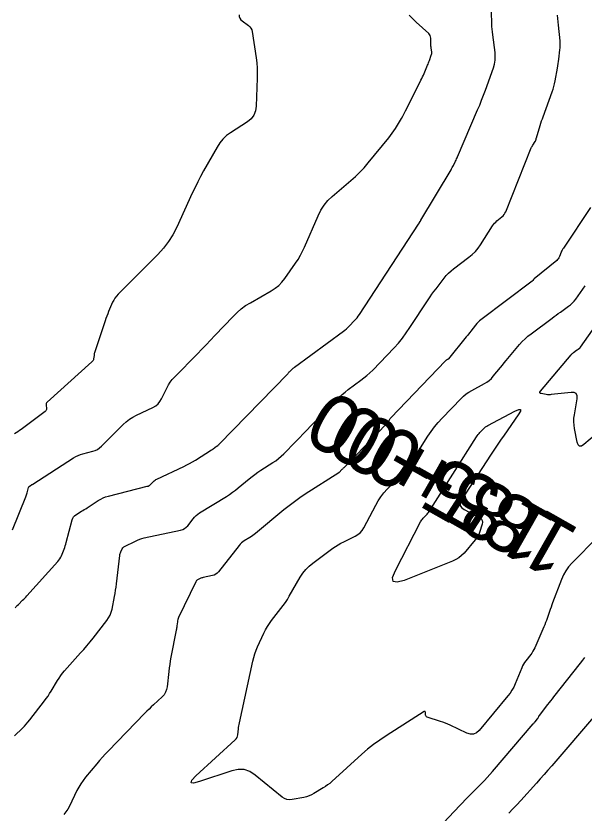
# Model space of a CAD drawing. Extents: x 658976 to 668726, y 639543 to 647196.
# Drawn here: x 662302.1 to 662379.8, y 643473.2 to 643582.3 of the extents above; entities that cross this region are included whole.
import ezdxf

# ---------------------------------------------------------------- set-up
doc = ezdxf.new("R2010")
doc.units = 0
for name, color, linetype in [('Ex_Major Contours', 7, 'Continuous'), ('Ex_Minor Contours', 7, 'Continuous'), ('R_Ramp 15 Degree_Min Ls', 7, 'Continuous'), ('R_Ramp 20 Degree Des Ls Annot', 7, 'Continuous'), ('R_Ramp 20 Degree Existing Ramp', 7, 'Continuous')]:
    doc.layers.add(name, color=color, linetype=linetype)

msp = doc.modelspace()

# ---------------------------------------------------------------- linework, layer by layer
at = {"layer": 'Ex_Major Contours'}
for points in [[(662301.87, 643483.79), (662302.96, 643484.85), (662303.23, 643485.12), (662303.48, 643485.4), (662303.73, 643485.69), (662303.97, 643485.98), (662305.98, 643488.58), (662306.23, 643488.91), (662306.47, 643489.25), (662306.69, 643489.59), (662306.91, 643489.94), (662307.76, 643491.36), (662307.97, 643491.71), (662308.21, 643492.05), (662308.46, 643492.37), (662308.73, 643492.68), (662310.93, 643495.15), (662311.37, 643495.64), (662311.79, 643496.14), (662312.21, 643496.65), (662312.62, 643497.16), (662314.51, 643499.58), (662314.75, 643499.94), (662314.96, 643500.31), (662315.11, 643500.71), (662315.22, 643501.13), (662315.55, 643502.86), (662315.63, 643503.29), (662315.7, 643503.73), (662315.77, 643504.16), (662315.82, 643504.6), (662316.28, 643508.5), (662316.3, 643508.62), (662316.32, 643508.74), (662316.36, 643508.85), (662316.41, 643508.96), (662316.62, 643509.4), (662316.68, 643509.51), (662316.75, 643509.59), (662316.84, 643509.67), (662316.94, 643509.73), (662318.43, 643510.46), (662318.72, 643510.59), (662319.01, 643510.71), (662319.31, 643510.8), (662319.62, 643510.88), (662324.6, 643511.95), (662324.88, 643512.04), (662325.14, 643512.17), (662325.36, 643512.34), (662325.57, 643512.55), (662326.31, 643513.51), (662326.51, 643513.73), (662326.72, 643513.94), (662326.96, 643514.13), (662327.2, 643514.3), (662330.88, 643516.57), (662331.29, 643516.84), (662331.69, 643517.12), (662332.09, 643517.41), (662332.47, 643517.72), (662333.99, 643518.98), (662334.37, 643519.28), (662334.76, 643519.58), (662335.15, 643519.86), (662335.56, 643520.13), (662337.2, 643521.18), (662337.6, 643521.45), (662337.99, 643521.74), (662338.35, 643522.06), (662338.7, 643522.4), (662341.89, 643525.69), (662342.36, 643526.18), (662342.84, 643526.67), (662343.31, 643527.15), (662343.79, 643527.63), (662345.9, 643529.77), (662346.28, 643530.14), (662346.68, 643530.5), (662347.09, 643530.84), (662347.52, 643531.17), (662349.25, 643532.44), (662349.67, 643532.76), (662350.08, 643533.11), (662350.48, 643533.47), (662350.86, 643533.85), (662353.78, 643536.89), (662354.37, 643537.54), (662354.93, 643538.22), (662355.46, 643538.92), (662355.96, 643539.65), (662358.45, 643543.47), (662358.71, 643543.85), (662358.97, 643544.23), (662359.24, 643544.6), (662359.52, 643544.97), (662360.64, 643546.42), (662360.93, 643546.77), (662361.24, 643547.1), (662361.58, 643547.41), (662361.93, 643547.69), (662364.03, 643549.28), (662364.48, 643549.65), (662364.9, 643550.06), (662365.27, 643550.5), (662365.61, 643550.98), (662367.26, 643553.58), (662367.39, 643553.76), (662367.53, 643553.93), (662367.68, 643554.09), (662367.85, 643554.24), (662368.54, 643554.8), (662368.7, 643554.95), (662368.84, 643555.12), (662368.95, 643555.3), (662369.05, 643555.5), (662372.55, 643564.23), (662372.6, 643564.34), (662372.65, 643564.44), (662372.7, 643564.54), (662372.76, 643564.63), (662373.09, 643565.13), (662373.11, 643565.16), (662373.13, 643565.2), (662373.15, 643565.24), (662373.16, 643565.28), (662373.2, 643565.45), (662373.21, 643565.5), (662373.22, 643565.54), (662373.23, 643565.58), (662373.25, 643565.62), (662373.77, 643567.32), (662373.86, 643567.62), (662373.96, 643567.92), (662374.06, 643568.21), (662374.16, 643568.5), (662375.41, 643571.89), (662375.53, 643572.26), (662375.65, 643572.64), (662375.74, 643573.02), (662375.82, 643573.41), (662376.13, 643575.14), (662376.18, 643575.45), (662376.23, 643575.76), (662376.27, 643576.07), (662376.32, 643576.38), (662376.47, 643577.63), (662376.5, 643577.94), (662376.51, 643578.25), (662376.5, 643578.56), (662376.48, 643578.87), (662376.27, 643581.02), (662376.23, 643581.49), (662376.18, 643581.95), (662376.14, 643582.41)], [(662381.35, 643486.67), (662375.34, 643479.69), (662374.82, 643479.1), (662374.3, 643478.5), (662373.77, 643477.91), (662373.24, 643477.32), (662371.12, 643474.98), (662370.58, 643474.39), (662370.04, 643473.81), (662369.5, 643473.24)]]:
    msp.add_lwpolyline(points, dxfattribs=at)
at = {"layer": 'Ex_Minor Contours'}
for points in [[(662302, 643501.34), (662302.13, 643501.5), (662302.27, 643501.65), (662302.41, 643501.79), (662302.99, 643502.36), (662303.14, 643502.5), (662303.28, 643502.64), (662303.42, 643502.79), (662303.55, 643502.94), (662307.8, 643507.65), (662307.96, 643507.83), (662308.09, 643508.02), (662308.21, 643508.23), (662308.31, 643508.45), (662308.67, 643509.33), (662308.75, 643509.56), (662308.83, 643509.78), (662308.9, 643510.01), (662308.97, 643510.24), (662309.78, 643513.37), (662309.85, 643513.58), (662309.96, 643513.76), (662310.1, 643513.92), (662310.28, 643514.05), (662311.04, 643514.52), (662311.24, 643514.64), (662311.43, 643514.76), (662311.62, 643514.88), (662311.81, 643515.01), (662313.34, 643516), (662313.67, 643516.19), (662314, 643516.35), (662314.35, 643516.49), (662314.72, 643516.59), (662320.02, 643517.94), (662320.16, 643517.98), (662320.28, 643518.04), (662320.39, 643518.11), (662320.5, 643518.21), (662320.9, 643518.61), (662321, 643518.7), (662321.11, 643518.79), (662321.23, 643518.86), (662321.35, 643518.93), (662325.02, 643520.67), (662325.43, 643520.87), (662325.83, 643521.08), (662326.23, 643521.3), (662326.62, 643521.54), (662328.83, 643522.91), (662328.89, 643522.94), (662328.94, 643522.98), (662329, 643523.02), (662329.05, 643523.06), (662329.26, 643523.23), (662329.31, 643523.28), (662329.36, 643523.32), (662329.41, 643523.35), (662329.47, 643523.39), (662329.69, 643523.53), (662329.75, 643523.57), (662329.8, 643523.61), (662329.85, 643523.65), (662329.89, 643523.7), (662339.24, 643533.35), (662339.32, 643533.43), (662339.39, 643533.5), (662339.46, 643533.58), (662339.54, 643533.65), (662339.83, 643533.95), (662339.91, 643534.02), (662339.99, 643534.09), (662340.07, 643534.16), (662340.15, 643534.22), (662346.86, 643539.15), (662347.07, 643539.31), (662347.27, 643539.48), (662347.46, 643539.66), (662347.65, 643539.85), (662348.38, 643540.61), (662348.56, 643540.8), (662348.73, 643541), (662348.89, 643541.21), (662349.04, 643541.43), (662357.11, 643553.82), (662357.11, 643553.83), (662357.12, 643553.83), (662357.12, 643553.84), (662357.12, 643553.84), (662357.14, 643553.87), (662357.15, 643553.87), (662357.15, 643553.88), (662357.16, 643553.88), (662357.16, 643553.89), (662357.2, 643553.91), (662357.2, 643553.92), (662357.21, 643553.93), (662357.21, 643553.93), (662357.22, 643553.94), (662357.36, 643554.17), (662357.39, 643554.21), (662357.41, 643554.25), (662357.44, 643554.29), (662357.46, 643554.33), (662361.58, 643561.25), (662361.66, 643561.39), (662361.74, 643561.54), (662361.82, 643561.68), (662361.89, 643561.83), (662362.19, 643562.42), (662362.26, 643562.57), (662362.33, 643562.72), (662362.4, 643562.87), (662362.47, 643563.02), (662365.21, 643569.42), (662365.49, 643570.08), (662365.76, 643570.76), (662366.02, 643571.43), (662366.27, 643572.11), (662367.37, 643575.2), (662367.51, 643575.71), (662367.6, 643576.22), (662367.62, 643576.75), (662367.59, 643577.28), (662367.27, 643579.7), (662367.23, 643580.09), (662367.19, 643580.47), (662367.17, 643580.85), (662367.15, 643581.24), (662367.11, 643582.78)], [(662301.6, 643511.99), (662303.44, 643516.5), (662303.49, 643516.63), (662303.54, 643516.77), (662303.58, 643516.91), (662303.62, 643517.05), (662303.81, 643517.78), (662303.83, 643517.84), (662303.86, 643517.89), (662303.9, 643517.94), (662303.95, 643517.97), (662304.17, 643518.11), (662304.22, 643518.14), (662304.27, 643518.18), (662304.33, 643518.21), (662304.38, 643518.24), (662309.97, 643521.85), (662310.27, 643522.03), (662310.58, 643522.18), (662310.9, 643522.3), (662311.24, 643522.4), (662312.6, 643522.75), (662312.92, 643522.85), (662313.23, 643523), (662313.51, 643523.19), (662313.77, 643523.42), (662316.75, 643526.39), (662317.16, 643526.77), (662317.6, 643527.11), (662318.07, 643527.41), (662318.56, 643527.67), (662320.82, 643528.74), (662321.19, 643528.95), (662321.51, 643529.21), (662321.77, 643529.53), (662321.99, 643529.89), (662322.75, 643531.46), (662322.96, 643531.84), (662323.19, 643532.2), (662323.46, 643532.54), (662323.75, 643532.86), (662326.91, 643536.08), (662327.51, 643536.69), (662328.11, 643537.31), (662328.7, 643537.93), (662329.29, 643538.55), (662331.77, 643541.19), (662332.31, 643541.73), (662332.88, 643542.22), (662333.49, 643542.66), (662334.14, 643543.06), (662337, 643544.7), (662337.53, 643545.04), (662338.02, 643545.43), (662338.45, 643545.88), (662338.84, 643546.37), (662340.3, 643548.46), (662340.65, 643548.99), (662340.97, 643549.54), (662341.27, 643550.1), (662341.54, 643550.67), (662343.4, 643554.96), (662343.77, 643555.71), (662344.22, 643556.39), (662344.74, 643557.02), (662345.34, 643557.6), (662347.89, 643559.78), (662348.51, 643560.34), (662349.11, 643560.93), (662349.68, 643561.53), (662350.23, 643562.17), (662353.06, 643565.61), (662353.31, 643565.91), (662353.54, 643566.23), (662353.76, 643566.56), (662353.97, 643566.89), (662354.78, 643568.25), (662354.97, 643568.59), (662355.17, 643568.94), (662355.35, 643569.29), (662355.53, 643569.64), (662357.46, 643573.49), (662357.57, 643573.72), (662357.68, 643573.95), (662357.79, 643574.19), (662357.89, 643574.42), (662358.36, 643575.53), (662358.43, 643575.69), (662358.49, 643575.85), (662358.55, 643576.01), (662358.61, 643576.17), (662358.87, 643576.9), (662358.91, 643577.02), (662358.93, 643577.14), (662358.93, 643577.26), (662358.93, 643577.39), (662358.86, 643577.89), (662358.85, 643578.01), (662358.83, 643578.14), (662358.83, 643578.27), (662358.82, 643578.39), (662358.8, 643579.25), (662358.78, 643579.43), (662358.72, 643579.59), (662358.64, 643579.74), (662358.52, 643579.87), (662356.81, 643581.45), (662356.49, 643581.76), (662356.17, 643582.08), (662355.86, 643582.4)], [(662332.59, 643582.45), (662332.62, 643582.19), (662332.7, 643581.97), (662332.83, 643581.77), (662333.02, 643581.6), (662333.87, 643580.98), (662334.06, 643580.81), (662334.21, 643580.61), (662334.32, 643580.39), (662334.38, 643580.14), (662334.91, 643576.54), (662335, 643575.85), (662335.05, 643575.16), (662335.08, 643574.46), (662335.07, 643573.77), (662334.95, 643569.94), (662334.85, 643569.29), (662334.62, 643568.72), (662334.25, 643568.22), (662333.74, 643567.81), (662331.41, 643566.31), (662330.86, 643565.91), (662330.37, 643565.45), (662329.95, 643564.93), (662329.58, 643564.35), (662327.75, 643561.09), (662327.34, 643560.34), (662326.94, 643559.59), (662326.57, 643558.82), (662326.2, 643558.05), (662324.06, 643553.37), (662323.54, 643552.36), (662322.94, 643551.41), (662322.26, 643550.51), (662321.49, 643549.67), (662316.05, 643544.21), (662315.82, 643543.96), (662315.62, 643543.7), (662315.45, 643543.41), (662315.3, 643543.11), (662314.76, 643541.86), (662314.63, 643541.55), (662314.51, 643541.23), (662314.39, 643540.91), (662314.28, 643540.59), (662312.86, 643536.33), (662312.83, 643536.21), (662312.8, 643536.09), (662312.77, 643535.97), (662312.76, 643535.85), (662312.7, 643535.36), (662312.67, 643535.25), (662312.63, 643535.14), (662312.56, 643535.04), (662312.48, 643534.95), (662306.35, 643529.46), (662306.27, 643529.38), (662306.22, 643529.28), (662306.2, 643529.18), (662306.2, 643529.06), (662306.26, 643528.58), (662306.26, 643528.46), (662306.23, 643528.36), (662306.18, 643528.27), (662306.1, 643528.19), (662302.79, 643525.73), (662302.57, 643525.56), (662302.34, 643525.41), (662302.11, 643525.25), (662301.87, 643525.11)], [(662380.63, 643556.08), (662376.94, 643550.54), (662376.85, 643550.41), (662376.77, 643550.26), (662376.7, 643550.12), (662376.64, 643549.97), (662376.39, 643549.36), (662376.32, 643549.21), (662376.24, 643549.08), (662376.14, 643548.96), (662376.02, 643548.85), (662372.95, 643546.34), (662372.92, 643546.32), (662372.9, 643546.29), (662372.88, 643546.26), (662372.85, 643546.23), (662372.78, 643546.11), (662372.76, 643546.08), (662372.73, 643546.05), (662372.71, 643546.03), (662372.68, 643546), (662365.66, 643540.72), (662365.46, 643540.56), (662365.27, 643540.38), (662365.1, 643540.2), (662364.93, 643540), (662364.3, 643539.18), (662364.14, 643538.98), (662363.98, 643538.77), (662363.82, 643538.57), (662363.66, 643538.37), (662361.24, 643535.4), (662361.22, 643535.37), (662361.18, 643535.34), (662361.15, 643535.31), (662361.11, 643535.29), (662360.96, 643535.21), (662360.92, 643535.19), (662360.89, 643535.17), (662360.86, 643535.14), (662360.82, 643535.11), (662353.36, 643527.32), (662353.31, 643527.26), (662353.26, 643527.2), (662353.22, 643527.14), (662353.18, 643527.08), (662353.02, 643526.83), (662352.97, 643526.76), (662352.93, 643526.7), (662352.88, 643526.65), (662352.83, 643526.59), (662346.91, 643520.47), (662346.84, 643520.41), (662346.78, 643520.35), (662346.72, 643520.28), (662346.66, 643520.22), (662346.29, 643519.85), (662346.27, 643519.83), (662346.25, 643519.81), (662346.24, 643519.8), (662346.24, 643519.8), (662346.23, 643519.79), (662346.23, 643519.79), (662341.65, 643516.86), (662340.9, 643516.36), (662340.16, 643515.84), (662339.43, 643515.29), (662338.72, 643514.72), (662334.84, 643511.5), (662334.66, 643511.36), (662334.47, 643511.22), (662334.28, 643511.09), (662334.08, 643510.96), (662333.29, 643510.47), (662333.1, 643510.34), (662332.92, 643510.19), (662332.75, 643510.03), (662332.6, 643509.86), (662329.76, 643506.24), (662329.59, 643506.06), (662329.4, 643505.92), (662329.19, 643505.81), (662328.95, 643505.74), (662327.67, 643505.46), (662327.57, 643505.44), (662327.48, 643505.41), (662327.38, 643505.37), (662327.29, 643505.33), (662326.93, 643505.15), (662326.85, 643505.1), (662326.77, 643505.04), (662326.71, 643504.97), (662326.66, 643504.88), (662324.32, 643499.98), (662324.26, 643499.84), (662324.22, 643499.71), (662324.18, 643499.56), (662324.16, 643499.42), (662324.09, 643498.84), (662324.07, 643498.69), (662324.05, 643498.55), (662324.03, 643498.4), (662324, 643498.26), (662323.28, 643494.56), (662323.19, 643494.08), (662323.11, 643493.59), (662323.05, 643493.11), (662322.99, 643492.62), (662322.77, 643490.52), (662322.69, 643490.13), (662322.55, 643489.77), (662322.35, 643489.44), (662322.08, 643489.15), (662320.87, 643488.04), (662320.57, 643487.76), (662320.28, 643487.48), (662319.99, 643487.19), (662319.7, 643486.9), (662314.69, 643481.73), (662314.29, 643481.3), (662313.9, 643480.87), (662313.51, 643480.44), (662313.14, 643479.99), (662311.61, 643478.14), (662311.27, 643477.71), (662310.97, 643477.26), (662310.69, 643476.8), (662310.43, 643476.31), (662309.4, 643474.2), (662309.18, 643473.79), (662308.92, 643473.41), (662308.63, 643473.06)], [(662381.69, 643511.09), (662378.09, 643507.43), (662377.65, 643506.93), (662377.26, 643506.39), (662376.94, 643505.82), (662376.67, 643505.2), (662375.47, 643502.01), (662375.36, 643501.71), (662375.25, 643501.41), (662375.14, 643501.11), (662375.03, 643500.81), (662374.61, 643499.6), (662374.5, 643499.3), (662374.39, 643499.01), (662374.27, 643498.71), (662374.14, 643498.42), (662373.03, 643495.85), (662372.91, 643495.61), (662372.78, 643495.37), (662372.63, 643495.14), (662372.47, 643494.92), (662371.8, 643494.06), (662371.63, 643493.84), (662371.49, 643493.61), (662371.36, 643493.38), (662371.25, 643493.13), (662370.34, 643490.92), (662370.14, 643490.48), (662369.91, 643490.05), (662369.64, 643489.65), (662369.34, 643489.26), (662365.42, 643484.55), (662365.05, 643484.21), (662364.65, 643484.04), (662364.22, 643484.02), (662363.74, 643484.17), (662361.44, 643485.25), (662361.12, 643485.4), (662360.8, 643485.54), (662360.47, 643485.66), (662360.13, 643485.78), (662358.31, 643486.38), (662358.22, 643486.42), (662358.16, 643486.48), (662358.12, 643486.55), (662358.1, 643486.64), (662358.07, 643487.03), (662358.05, 643487.11), (662358.02, 643487.16), (662357.96, 643487.16), (662357.89, 643487.13), (662352.7, 643483.82), (662351.83, 643483.24), (662350.99, 643482.62), (662350.17, 643481.97), (662349.38, 643481.28), (662345.26, 643477.55), (662344.98, 643477.31), (662344.69, 643477.09), (662344.39, 643476.87), (662344.08, 643476.68), (662342.82, 643475.92), (662342.49, 643475.74), (662342.16, 643475.59), (662341.82, 643475.48), (662341.46, 643475.39), (662339.86, 643475.08), (662339.49, 643475.04), (662339.13, 643475.09), (662338.8, 643475.22), (662338.48, 643475.43), (662334.8, 643478.45), (662334.07, 643478.93), (662333.3, 643479.19), (662332.48, 643479.22), (662331.62, 643479.04), (662327.17, 643477.55), (662326.36, 643477.34), (662326.02, 643477.4), (662326.13, 643477.73), (662326.7, 643478.33), (662332.08, 643483.27), (662332.21, 643483.42), (662332.32, 643483.58), (662332.39, 643483.76), (662332.42, 643483.96), (662332.51, 643484.77), (662332.53, 643484.97), (662332.56, 643485.17), (662332.6, 643485.37), (662332.64, 643485.57), (662334.47, 643494.03), (662334.59, 643494.54), (662334.74, 643495.03), (662334.91, 643495.51), (662335.11, 643495.98), (662335.98, 643497.86), (662336.21, 643498.32), (662336.46, 643498.76), (662336.74, 643499.19), (662337.04, 643499.6), (662338.32, 643501.21), (662338.63, 643501.62), (662338.92, 643502.03), (662339.2, 643502.46), (662339.46, 643502.9), (662340.94, 643505.5), (662341.3, 643506.06), (662341.7, 643506.57), (662342.16, 643507.04), (662342.68, 643507.45), (662345.4, 643509.46), (662345.76, 643509.71), (662346.13, 643509.94), (662346.51, 643510.16), (662346.9, 643510.35), (662348.47, 643511.11), (662348.84, 643511.33), (662349.17, 643511.59), (662349.44, 643511.91), (662349.67, 643512.27), (662351.29, 643515.38), (662351.62, 643515.97), (662351.99, 643516.52), (662352.4, 643517.05), (662352.85, 643517.55), (662354.74, 643519.5), (662355.19, 643519.99), (662355.62, 643520.51), (662356.03, 643521.05), (662356.4, 643521.61), (662358.42, 643524.8), (662358.86, 643525.44), (662359.32, 643526.07), (662359.82, 643526.67), (662360.34, 643527.25), (662362.95, 643529.97), (662363.28, 643530.29), (662363.63, 643530.58), (662364.01, 643530.84), (662364.4, 643531.07), (662366.15, 643532), (662366.49, 643532.2), (662366.8, 643532.43), (662367.09, 643532.69), (662367.35, 643532.99), (662368.35, 643534.21), (662368.6, 643534.52), (662368.85, 643534.82), (662369.1, 643535.13), (662369.36, 643535.43), (662370.94, 643537.32), (662371.31, 643537.73), (662371.69, 643538.11), (662372.09, 643538.47), (662372.52, 643538.8), (662375.39, 643540.95), (662375.67, 643541.16), (662375.95, 643541.36), (662376.24, 643541.56), (662376.52, 643541.77), (662377.65, 643542.57), (662377.92, 643542.79), (662378.18, 643543.02), (662378.41, 643543.27), (662378.62, 643543.55), (662379.91, 643545.36)], [(662382.31, 643525.83), (662379.75, 643523.66), (662379.42, 643523.44), (662379.16, 643523.43), (662378.96, 643523.6), (662378.84, 643523.97), (662378.46, 643525.85), (662378.39, 643526.32), (662378.36, 643526.78), (662378.38, 643527.25), (662378.44, 643527.72), (662378.83, 643529.9), (662378.84, 643530.34), (662378.7, 643530.63), (662378.42, 643530.78), (662377.99, 643530.79), (662375.28, 643530.48), (662375.11, 643530.46), (662374.94, 643530.46), (662374.77, 643530.47), (662374.6, 643530.5), (662373.92, 643530.62), (662373.79, 643530.66), (662373.73, 643530.73), (662373.73, 643530.83), (662373.81, 643530.95), (662378, 643535.94), (662378.08, 643536.02), (662378.15, 643536.1), (662378.23, 643536.17), (662378.32, 643536.24), (662378.75, 643536.56), (662378.8, 643536.59), (662378.85, 643536.63), (662378.89, 643536.66), (662378.94, 643536.69), (662379.12, 643536.82), (662379.17, 643536.86), (662379.21, 643536.9), (662379.24, 643536.94), (662379.28, 643536.98), (662382.89, 643542.08)], [(662359.06, 643470.3), (662362.77, 643474.26), (662363.14, 643474.65), (662363.51, 643475.04), (662363.89, 643475.43), (662364.27, 643475.81), (662365.78, 643477.33), (662366.16, 643477.72), (662366.52, 643478.11), (662366.88, 643478.51), (662367.24, 643478.91), (662372.81, 643485.43), (662372.88, 643485.51), (662372.94, 643485.59), (662373.01, 643485.66), (662373.07, 643485.74), (662373.41, 643486.15), (662373.44, 643486.18), (662373.46, 643486.22), (662373.48, 643486.25), (662373.5, 643486.29), (662373.56, 643486.45), (662373.58, 643486.49), (662373.6, 643486.53), (662373.63, 643486.56), (662373.65, 643486.6), (662374.83, 643488.09), (662375.03, 643488.35), (662375.24, 643488.62), (662375.44, 643488.88), (662375.65, 643489.14), (662379.28, 643493.76), (662379.58, 643494.14), (662379.87, 643494.52)]]:
    msp.add_lwpolyline(points, dxfattribs=at)
msp.add_lwpolyline([(662365.36, 643511.36), (662365.23, 643511.1), (662365.07, 643510.85), (662364.88, 643510.61), (662363.35, 643508.82), (662363.01, 643508.47), (662362.64, 643508.17), (662362.23, 643507.91), (662361.79, 643507.71), (662355.18, 643505.08), (662354.19, 643504.81), (662353.66, 643504.94), (662353.59, 643505.48), (662353.96, 643506.43), (662357.42, 643513.08), (662357.5, 643513.21), (662357.58, 643513.34), (662357.68, 643513.46), (662357.78, 643513.57), (662358.21, 643514.02), (662358.31, 643514.13), (662358.41, 643514.25), (662358.5, 643514.37), (662358.58, 643514.5), (662365.06, 643524.71), (662365.17, 643524.87), (662365.28, 643525.01), (662365.4, 643525.16), (662365.52, 643525.29), (662366.04, 643525.83), (662366.17, 643525.96), (662366.31, 643526.08), (662366.46, 643526.18), (662366.62, 643526.28), (662370.3, 643528.23), (662370.83, 643528.46), (662371.08, 643528.45), (662371.06, 643528.2), (662370.76, 643527.7), (662368.82, 643524.93), (662368.36, 643524.26), (662367.9, 643523.58), (662367.44, 643522.9), (662366.99, 643522.22), (662363, 643516.09), (662362.82, 643515.69), (662362.81, 643515.34), (662362.99, 643515.03), (662363.35, 643514.77), (662365.5, 643513.63), (662365.72, 643513.47), (662365.85, 643513.28), (662365.89, 643513.05), (662365.84, 643512.78), (662365.47, 643511.64)], close=True, dxfattribs=at)

# ---------------------------------------------------------------- texts
at = {"layer": 'R_Ramp 15 Degree_Min Ls'}
for s, p in [('P.C. STA. 186+01.33', (662459.88, 643572.42)), ('185+00', (662379.39, 643511.95))]:
    msp.add_text(s, height=8, rotation=150.4151, dxfattribs=at).set_placement(p)
at = {"layer": 'R_Ramp 20 Degree Des Ls Annot'}
msp.add_text('185+00', height=8, rotation=150.4151, dxfattribs=at).set_placement((662376.33, 643513.58))
at = {"layer": 'R_Ramp 20 Degree Existing Ramp'}
for s, p in [('P.C. STA. 186+01.31', (662458.24, 643573.34)), ('185+00', (662379.39, 643511.96))]:
    msp.add_text(s, height=8, rotation=150.4151, dxfattribs=at).set_placement(p)

doc.saveas('drawing.dxf')
